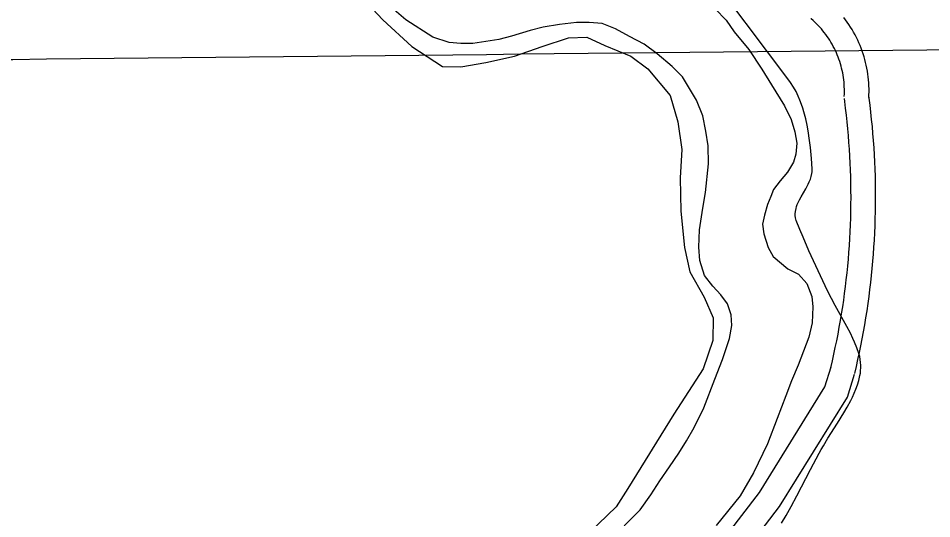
# Model space of a CAD drawing. Extents: x 3651524 to 3689615, y 505651 to 531377.
# Drawn here: x 3663276 to 3664389, y 522704 to 523313 of the extents above; entities that cross this region are included whole.
import ezdxf

# ---------------------------------------------------------------- set-up
doc = ezdxf.new("R2010")
doc.units = 0
for name, color, linetype in [('V-GRID-MAJR', 7, 'Continuous'), ('V-ROAD-CNTR', 7, 'Continuous'), ('V-SITE-OTLN', 7, 'Continuous'), ('V-SITE-VEGE', 7, 'Continuous'), ('V-TOPO-SHOR', 7, 'Continuous')]:
    doc.layers.add(name, color=color, linetype=linetype)

msp = doc.modelspace()

# ---------------------------------------------------------------- linework, layer by layer
at = {"layer": 'V-GRID-MAJR'}
msp.add_spline([(3655639.78, 523183.706), (3660918.553, 523238.605), (3666197.317, 523294.271), (3671476.073, 523350.705), (3676754.821, 523407.907), (3682033.561, 523465.877), (3687312.292, 523524.615)], degree=3, dxfattribs=at)
at = {"layer": 'V-ROAD-CNTR'}
for points in [[(3664282.328, 523218.063), (3664282.458, 523221.113), (3664282.509, 523223.979), (3664282.49, 523226.847), (3664282.399, 523229.712), (3664282.238, 523232.574), (3664282.006, 523235.433), (3664281.704, 523238.284), (3664281.331, 523241.127), (3664280.889, 523243.959), (3664280.376, 523246.781), (3664279.794, 523249.588), (3664279.142, 523252.379), (3664278.422, 523255.157), (3664277.634, 523257.913), (3664276.778, 523260.647), (3664275.854, 523263.363), (3664274.863, 523266.055), (3664273.806, 523268.72), (3664272.685, 523271.357), (3664271.498, 523273.965), (3664270.246, 523276.548), (3664268.932, 523279.097), (3664267.555, 523281.61), (3664266.116, 523284.092), (3664264.616, 523286.536), (3664263.058, 523288.94), (3664261.439, 523291.306), (3664259.762, 523293.634), (3664258.03, 523295.917), (3664256.239, 523298.158), (3664254.395, 523300.355), (3664252.5, 523302.502), (3664250.548, 523304.604), (3664248.545, 523306.659), (3664246.495, 523308.66), (3664244.395, 523310.611), (3664242.197, 523312.554), (3664241.526, 523313.129)], [(3664312.3, 523216.785), (3664312.446, 523220.205), (3664312.511, 523223.813), (3664312.486, 523227.421), (3664312.373, 523231.028), (3664312.17, 523234.632), (3664311.878, 523238.226), (3664311.498, 523241.814), (3664311.029, 523245.393), (3664310.471, 523248.959), (3664309.826, 523252.507), (3664309.094, 523256.042), (3664308.274, 523259.557), (3664307.368, 523263.047), (3664306.376, 523266.517), (3664305.298, 523269.963), (3664304.134, 523273.379), (3664302.889, 523276.763), (3664301.56, 523280.118), (3664300.147, 523283.441), (3664298.652, 523286.727), (3664297.078, 523289.97), (3664295.424, 523293.177), (3664293.691, 523296.344), (3664291.88, 523299.464), (3664289.994, 523302.54), (3664288.03, 523305.57), (3664285.993, 523308.548), (3664283.884, 523311.474), (3664281.702, 523314.349)], [(3664295.097, 522880.733), (3664297.061, 522889.091), (3664298.963, 522897.536), (3664300.785, 522906), (3664302.527, 522914.48), (3664304.189, 522922.976), (3664305.772, 522931.487), (3664307.274, 522940.012), (3664308.698, 522948.551), (3664310.04, 522957.104), (3664311.301, 522965.669), (3664312.482, 522974.245), (3664313.583, 522982.831), (3664314.604, 522991.428), (3664315.542, 523000.034), (3664316.401, 523008.647), (3664317.179, 523017.271), (3664317.874, 523025.9), (3664318.49, 523034.534), (3664319.024, 523043.175), (3664319.477, 523051.82), (3664319.848, 523060.47), (3664320.139, 523069.121), (3664320.348, 523077.776), (3664320.475, 523086.432), (3664320.522, 523095.088), (3664320.488, 523103.746), (3664320.371, 523112.402), (3664320.174, 523121.056), (3664319.895, 523129.709), (3664319.535, 523138.358), (3664319.094, 523147.004), (3664318.571, 523155.646), (3664317.968, 523164.282), (3664317.282, 523172.912), (3664316.517, 523181.534), (3664315.67, 523190.15), (3664314.743, 523198.757), (3664313.735, 523207.356), (3664312.648, 523215.923), (3664312.182, 523219.409)], [(3664265.893, 522887.595), (3664267.825, 522895.817), (3664269.665, 522903.988), (3664271.427, 522912.176), (3664273.113, 522920.38), (3664274.721, 522928.598), (3664276.252, 522936.833), (3664277.706, 522945.082), (3664279.082, 522953.343), (3664280.38, 522961.616), (3664281.601, 522969.901), (3664282.744, 522978.199), (3664283.809, 522986.507), (3664284.796, 522994.822), (3664285.704, 523003.148), (3664286.535, 523011.483), (3664287.287, 523019.823), (3664287.96, 523028.172), (3664288.556, 523036.526), (3664289.072, 523044.885), (3664289.511, 523053.248), (3664289.87, 523061.616), (3664290.151, 523069.987), (3664290.354, 523078.36), (3664290.477, 523086.734), (3664290.522, 523095.11), (3664290.488, 523103.484), (3664290.375, 523111.858), (3664290.184, 523120.232), (3664289.915, 523128.603), (3664289.567, 523136.97), (3664289.14, 523145.334), (3664288.635, 523153.694), (3664288.05, 523162.048), (3664287.388, 523170.398), (3664286.647, 523178.74), (3664285.828, 523187.076), (3664284.931, 523195.403), (3664283.955, 523203.72), (3664282.898, 523212.049), (3664282.446, 523215.439)], [(3663989.862, 522535.408), (3664105.187, 522639.482), (3664178.893, 522735.77), (3664258.713, 522864.375), (3664266.158, 522888.575)], [(3664009.96, 522513.136), (3664127.333, 522619.058), (3664203.607, 522718.702), (3664286.247, 522851.849), (3664294.832, 522879.753)]]:
    msp.add_lwpolyline(points, dxfattribs=at)
at = {"layer": 'V-SITE-OTLN'}
msp.add_lwpolyline([(3663683.266, 523351.119), (3663720.107, 523311.535), (3663755.685, 523278.925), (3663792.797, 523254.631), (3663815.038, 523254.238), (3663845.717, 523259.258), (3663880.617, 523266.985), (3663914.198, 523278.904), (3663946.366, 523289.46), (3663968.632, 523290.457), (3663990.701, 523280.334), (3664022.452, 523267.257), (3664043.032, 523251.598), (3664070.266, 523219.138), (3664079.433, 523186.994), (3664084.404, 523153.536), (3664082.399, 523118.808), (3664083.076, 523078.473), (3664087.852, 523033.892), (3664094.285, 523004.579), (3664111.814, 522973.679), (3664122.494, 522948.462), (3664122.003, 522920.66), (3664110.268, 522886.104), (3664074.534, 522831.117), (3664018.702, 522740.334), (3664004.409, 522718.338), (3663971.872, 522686.932)], dxfattribs=at)
at = {"layer": 'V-SITE-VEGE'}
msp.add_lwpolyline([(3664206.055, 522698.075), (3664211.599, 522707.627), (3664217.763, 522718.688), (3664224.655, 522731.501), (3664241.344, 522763.535), (3664251.787, 522783.426), (3664254.277, 522787.97), (3664256.905, 522792.531), (3664262.455, 522801.694), (3664274.147, 522820.146), (3664281.798, 522832.506), (3664285.923, 522839.573), (3664290.287, 522847.645), (3664292.425, 522851.943), (3664294.532, 522856.525), (3664296.558, 522861.403), (3664298.44, 522866.597), (3664300.093, 522872.12), (3664301.41, 522877.992), (3664301.893, 522881.011), (3664302.243, 522884.124), (3664302.438, 522887.327), (3664302.454, 522890.624), (3664302.266, 522894.015), (3664301.84, 522897.505), (3664301.143, 522901.093), (3664300.14, 522904.784), (3664297.709, 522911.78), (3664294.858, 522918.751), (3664292.761, 522923.39), (3664289.759, 522929.563), (3664285.47, 522937.781), (3664271.269, 522963.371), (3664266.776, 522971.764), (3664261.986, 522981.402), (3664250.537, 523005.699), (3664239.306, 523030.121), (3664232.126, 523046.577), (3664228.188, 523056.07), (3664223.858, 523067.018), (3664223.336, 523068.562), (3664222.943, 523070.109), (3664222.525, 523073.209), (3664222.498, 523075.28), (3664222.748, 523078.047), (3664223.53, 523081.745), (3664224.18, 523083.863), (3664225.079, 523086.288), (3664226.279, 523089.061), (3664227.833, 523092.235), (3664229.789, 523095.87), (3664235.358, 523105.58), (3664238.344, 523111.138), (3664239.755, 523114.1), (3664241.063, 523117.262), (3664242.175, 523120.631), (3664242.978, 523124.225), (3664243.21, 523126.078), (3664243.308, 523127.989), (3664243.246, 523129.961), (3664242.241, 523142.653), (3664241.012, 523155.715), (3664239.984, 523164.542), (3664238.251, 523176.347), (3664237.031, 523183.062), (3664235.399, 523190.678), (3664233.176, 523199.253), (3664231.819, 523203.753), (3664230.229, 523208.486), (3664228.362, 523213.444), (3664226.16, 523218.619), (3664223.561, 523223.993), (3664220.481, 523229.541), (3664216.823, 523235.222), (3664214.781, 523238.051), (3664109.645, 523377.876)], dxfattribs=at)
at = {"layer": 'V-TOPO-SHOR'}
for points in [[(3664014.063, 522695.103), (3664033.55, 522714.443), (3664046.692, 522732.617), (3664057.456, 522750.008), (3664069.404, 522766.998), (3664080.957, 522783.593), (3664090.126, 522798.613), (3664099.299, 522814.821), (3664111.275, 522838.943), (3664124.481, 522873.757), (3664134.08, 522897.491), (3664142.495, 522923.21), (3664145.33, 522939.047), (3664144.586, 522952.123), (3664139.884, 522965.611), (3664131.999, 522976.339), (3664122.136, 522987.072), (3664111.884, 522999.789), (3664106.407, 523018.429), (3664105.281, 523034.281), (3664105.756, 523055.672), (3664110.215, 523081.803), (3664113.457, 523101.203), (3664116.758, 523136.054), (3664116.445, 523157.845), (3664113.739, 523175.683), (3664109.848, 523194.318), (3664102.393, 523213.759), (3664085.069, 523241.952), (3664072.836, 523254.676), (3664054.273, 523270.198), (3664038.471, 523281.747), (3664020.678, 523291.321), (3664003.678, 523300.498), (3663987.459, 523306.898), (3663971.616, 523308.148), (3663956.166, 523308.205), (3663935.557, 523305.907), (3663915.339, 523302.417), (3663899.477, 523298.516), (3663876.867, 523291.471), (3663861.403, 523287.567), (3663845.545, 523284.854), (3663829.69, 523282.537), (3663815.03, 523282.593), (3663801.169, 523283.834), (3663780.988, 523290.248), (3663748.188, 523311.369), (3663728.443, 523328.48)], [(3664125.001, 523324.999), (3664138.418, 523311.08), (3664148.268, 523296.781), (3664166.014, 523275.32), (3664181.772, 523251.492), (3664193.585, 523232.429), (3664209.334, 523206.618), (3664217.591, 523189.947), (3664222.287, 523174.876), (3664224.612, 523161.001), (3664223.375, 523147.933), (3664220.563, 523138.039), (3664212.989, 523125.786), (3664204.232, 523115.122), (3664196.271, 523104.851), (3664192.671, 523096.149), (3664188.673, 523086.259), (3664185.061, 523073.596), (3664182.64, 523062.513), (3664184.18, 523050.622), (3664189.665, 523033.961), (3664195.567, 523023.242), (3664213.733, 523008.118), (3664226.385, 523001.732), (3664236.644, 522990.204), (3664242.923, 522974.334), (3664244.062, 522961.651), (3664243.195, 522942.242)], [(3664243.195, 522942.242), (3664239.169, 522924.826), (3664225.965, 522890.804), (3664217.97, 522871.817), (3664211.165, 522853.223), (3664200.761, 522825.928), (3664188.759, 522795.07)], [(3664188.759, 522795.07), (3664171.589, 522759.48), (3664155.635, 522731.412), (3664126.183, 522695.47)]]:
    msp.add_lwpolyline(points, dxfattribs=at)

doc.saveas('drawing.dxf')
